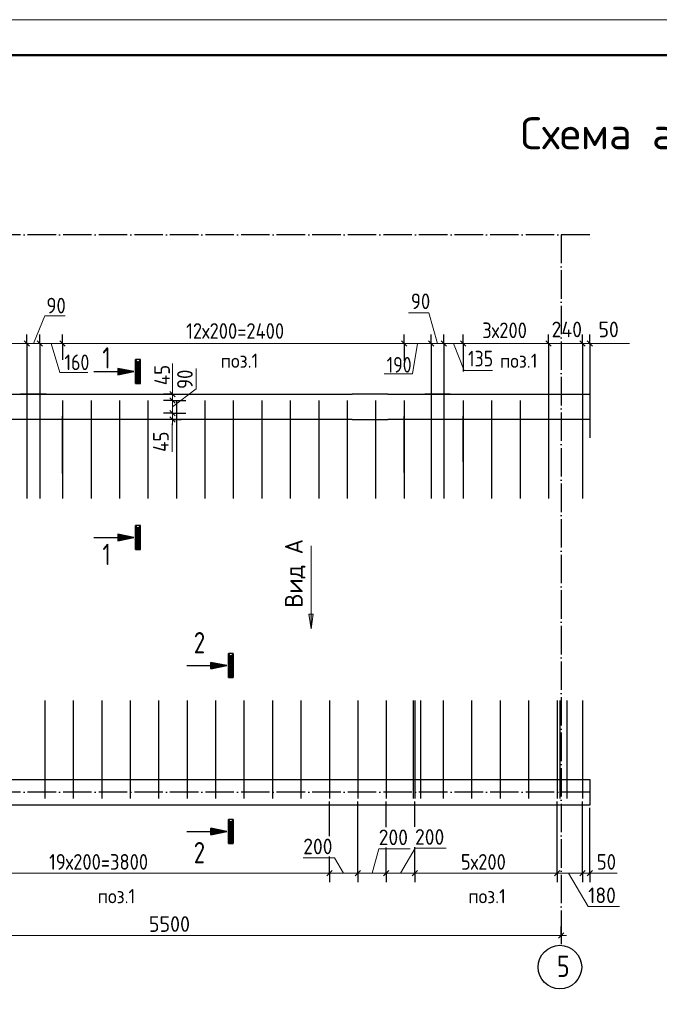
# Model space of a CAD drawing. Header units: millimetres. Extents: x -49773 to 2322955, y -3321 to 58485.
# Tile 547 of 580: x 2167648 to 2176638, y 34378 to 48225. Entities that reach past the tile are written whole.
import ezdxf

# ---------------------------------------------------------------- set-up
doc = ezdxf.new("R2010")
doc.units = ezdxf.units.MM
doc.linetypes.add('______11', pattern=[500, 400, -50, 0, -50])
doc.linetypes.add('______5', pattern=[1100, 800, -100, 100, -100])
for name, color, linetype, lineweight in [('Standard', 7, 'Continuous', 25), ('Арм.стержн. вертикальными 1', 22, 'Continuous', 35), ('Размерная линия_ общее', 7, 'Continuous', 13), ('Стена_ общее', 7, 'Continuous', 35)]:
    doc.layers.add(name, color=color, linetype=linetype, lineweight=lineweight)
doc.layers.add('Осевая линия_ общее', color=7, linetype='______5', lineweight=13, true_color=0xa0a0a0)
doc.styles.add('ISOCPEUR', font='txt')

msp = doc.modelspace()

# ---------------------------------------------------------------- hatches: boundary and pattern name
at = {"layer": 'Осевая линия_ общее', "linetype": 'Continuous', "lineweight": 13, "transparency": 33554687}
msp.add_hatch(color=7, dxfattribs=at).paths.add_polyline_path([(2171713.2, 39866.3), (2171743.2, 39656.3), (2171773.2, 39866.3)])

# ---------------------------------------------------------------- linework, layer by layer
at = {"layer": 'Standard', "color": 7, "linetype": 'Continuous', "lineweight": -3, "transparency": 33554687}
for p, q in [((2169276.1, 43106.2), (2169276.1, 43443.7)), ((2169278.3, 43108.5), (2169278.3, 43441.5)), ((2169280.6, 43110.7), (2169280.6, 43439.2)), ((2169282.8, 43113), (2169282.8, 43437)), ((2169285.1, 43115.2), (2169285.1, 43434.7)), ((2169287.3, 43117.5), (2169287.3, 43432.5)), ((2169289.6, 43119.7), (2169289.6, 43430.2)), ((2169291.8, 43122), (2169291.8, 43428)), ((2169294.1, 43124.2), (2169294.1, 43425.7)), ((2169296.3, 43126.5), (2169296.3, 43423.5)), ((2169298.6, 43128.7), (2169298.6, 43421.2)), ((2169298.6, 43398.7), (2169298.6, 43151.2)), ((2169300.8, 43131), (2169300.8, 43419)), ((2169300.8, 43401), (2169300.8, 43149)), ((2169303.1, 43133.2), (2169303.1, 43416.7)), ((2169303.1, 43403.2), (2169303.1, 43146.7)), ((2169305.3, 43135.5), (2169305.3, 43414.5)), ((2169305.3, 43405.5), (2169305.3, 43144.5)), ((2169307.6, 43137.7), (2169307.6, 43412.2)), ((2169307.6, 43407.7), (2169307.6, 43142.2)), ((2169309.8, 43140), (2169309.8, 43410)), ((2169309.8, 43410), (2169309.8, 43140)), ((2169312.1, 43412.2), (2169312.1, 43137.7)), ((2169312.1, 43142.2), (2169312.1, 43407.7)), ((2169314.3, 43414.5), (2169314.3, 43135.5)), ((2169314.3, 43144.5), (2169314.3, 43405.5)), ((2169316.6, 43416.7), (2169316.6, 43133.2)), ((2169316.6, 43146.7), (2169316.6, 43403.2)), ((2169318.8, 43419), (2169318.8, 43131)), ((2169318.8, 43149), (2169318.8, 43401)), ((2169321.1, 43421.2), (2169321.1, 43128.7)), ((2169321.1, 43151.2), (2169321.1, 43398.7)), ((2169323.3, 43423.5), (2169323.3, 43126.5)), ((2169325.6, 43425.7), (2169325.6, 43124.2)), ((2169327.8, 43428), (2169327.8, 43122)), ((2169330.1, 43430.2), (2169330.1, 43119.7)), ((2169332.3, 43432.5), (2169332.3, 43117.5)), ((2169334.6, 43434.7), (2169334.6, 43115.2)), ((2169336.8, 43437), (2169336.8, 43113)), ((2169339.1, 43439.2), (2169339.1, 43110.7)), ((2169341.3, 43441.5), (2169341.3, 43108.5)), ((2168691.1, 43275), (2169028.6, 43275)), ((2169030.8, 43232.7), (2169030.8, 43317.3)), ((2169030.8, 43317.3), (2169242.1, 43275)), ((2169242.1, 43275), (2169030.8, 43232.7)), ((2169033.1, 43235.4), (2169033.1, 43314.6)), ((2169033.1, 43314.6), (2169230.6, 43275)), ((2169230.6, 43275), (2169033.1, 43235.4)), ((2169035.3, 43238.3), (2169035.3, 43311.7)), ((2169035.3, 43311.7), (2169219.1, 43275)), ((2169219.1, 43275), (2169035.3, 43238.3)), ((2169037.6, 43241), (2169037.6, 43309)), ((2169037.6, 43309), (2169207.7, 43275)), ((2169207.7, 43275), (2169037.6, 43241)), ((2169039.8, 43243.7), (2169039.8, 43306.3)), ((2169039.8, 43306.3), (2169196.2, 43275)), ((2169196.2, 43275), (2169039.8, 43243.7)), ((2169042.1, 43246.4), (2169042.1, 43303.6)), ((2169042.1, 43303.6), (2169184.7, 43275)), ((2169184.7, 43275), (2169042.1, 43246.4)), ((2169044.3, 43249.1), (2169044.3, 43300.9)), ((2169044.3, 43300.9), (2169173.2, 43275)), ((2169173.2, 43275), (2169044.3, 43249.1)), ((2169046.6, 43252), (2169046.6, 43297.9)), ((2169046.6, 43297.9), (2169161.8, 43275)), ((2169161.8, 43275), (2169046.6, 43252)), ((2169048.8, 43254.7), (2169048.8, 43295.2)), ((2169048.8, 43295.2), (2169150.3, 43275)), ((2169150.3, 43275), (2169048.8, 43254.7)), ((2169051.1, 43257.4), (2169051.1, 43292.5)), ((2169051.1, 43292.5), (2169138.8, 43275)), ((2169138.8, 43275), (2169051.1, 43257.4)), ((2169053.3, 43260.1), (2169053.3, 43289.8)), ((2169053.3, 43289.8), (2169127.3, 43275)), ((2169127.3, 43275), (2169053.3, 43260.1)), ((2169055.6, 43262.8), (2169055.6, 43287.1)), ((2169055.6, 43287.1), (2169115.9, 43275)), ((2169115.9, 43275), (2169055.6, 43262.8)), ((2169057.8, 43265.8), (2169057.8, 43284.2)), ((2169057.8, 43284.2), (2169104.4, 43275)), ((2169104.4, 43275), (2169057.8, 43265.8)), ((2169060.1, 43268.5), (2169060.1, 43281.5)), ((2169060.1, 43281.5), (2169092.9, 43275)), ((2169092.9, 43275), (2169060.1, 43268.5)), ((2169062.3, 43271.2), (2169062.3, 43278.8)), ((2169062.3, 43278.8), (2169081.4, 43275)), ((2169081.4, 43275), (2169062.3, 43271.2)), ((2169064.6, 43273.9), (2169064.6, 43276.1)), ((2169064.6, 43276.1), (2169070, 43275)), ((2169070, 43275), (2169064.6, 43273.9)), ((2169341.3, 43108.5), (2169278.3, 43108.5)), ((2169339.1, 43110.7), (2169280.6, 43110.7)), ((2169336.8, 43113), (2169282.8, 43113)), ((2169334.6, 43115.2), (2169285.1, 43115.2)), ((2169332.3, 43117.5), (2169287.3, 43117.5)), ((2169330.1, 43119.7), (2169289.6, 43119.7)), ((2169327.8, 43122), (2169291.8, 43122)), ((2169325.6, 43124.2), (2169294.1, 43124.2)), ((2169323.3, 43126.5), (2169296.3, 43126.5)), ((2169321.1, 43128.7), (2169298.6, 43128.7)), ((2169318.8, 43131), (2169300.8, 43131)), ((2169316.6, 43133.2), (2169303.1, 43133.2)), ((2169314.3, 43135.5), (2169305.3, 43135.5)), ((2169312.1, 43137.7), (2169307.6, 43137.7)), ((2169309.8, 43140), (2169309.8, 43140)), ((2169276.1, 40773.3), (2169276.1, 41110.8)), ((2169278.3, 40775.6), (2169278.3, 41108.6)), ((2169280.6, 40777.8), (2169280.6, 41106.3)), ((2169282.8, 40780.1), (2169282.8, 41104.1)), ((2169285.1, 40782.3), (2169285.1, 41101.8)), ((2169287.3, 40784.6), (2169287.3, 41099.6)), ((2169289.6, 40786.8), (2169289.6, 41097.3)), ((2169291.8, 40789.1), (2169291.8, 41095.1)), ((2169294.1, 40791.3), (2169294.1, 41092.8)), ((2169296.3, 40793.6), (2169296.3, 41090.6)), ((2169298.6, 40795.8), (2169298.6, 41088.3)), ((2169298.6, 41065.8), (2169298.6, 40818.3)), ((2169300.8, 40798.1), (2169300.8, 41086.1)), ((2169300.8, 41068.1), (2169300.8, 40816.1)), ((2169303.1, 40800.3), (2169303.1, 41083.8)), ((2169303.1, 41083.8), (2169316.6, 41083.8)), ((2169303.1, 41070.3), (2169303.1, 40813.8)), ((2169305.3, 40802.6), (2169305.3, 41081.6)), ((2169305.3, 41081.6), (2169314.3, 41081.6)), ((2169305.3, 41072.6), (2169305.3, 40811.6)), ((2169307.6, 40804.8), (2169307.6, 41079.3)), ((2169307.6, 41079.3), (2169312.1, 41079.3)), ((2169307.6, 41074.8), (2169307.6, 40809.3)), ((2169309.8, 40807.1), (2169309.8, 41077.1)), ((2169309.8, 41077.1), (2169309.8, 40807.1)), ((2169312.1, 41079.3), (2169312.1, 40804.8)), ((2169312.1, 40809.3), (2169312.1, 41074.8)), ((2169314.3, 41081.6), (2169314.3, 40802.6)), ((2169314.3, 40811.6), (2169314.3, 41072.6)), ((2169316.6, 41083.8), (2169316.6, 40800.3)), ((2169316.6, 40813.8), (2169316.6, 41070.3)), ((2169318.8, 41086.1), (2169318.8, 40798.1)), ((2169318.8, 40816.1), (2169318.8, 41068.1)), ((2169321.1, 41088.3), (2169321.1, 40795.8)), ((2169321.1, 40818.3), (2169321.1, 41065.8)), ((2169323.3, 41090.6), (2169323.3, 40793.6)), ((2169325.6, 41092.8), (2169325.6, 40791.3)), ((2169327.8, 41095.1), (2169327.8, 40789.1)), ((2169330.1, 41097.3), (2169330.1, 40786.8)), ((2169332.3, 41099.6), (2169332.3, 40784.6)), ((2169334.6, 41101.8), (2169334.6, 40782.3)), ((2169336.8, 41104.1), (2169336.8, 40780.1)), ((2169339.1, 41106.3), (2169339.1, 40777.8)), ((2169341.3, 41108.6), (2169341.3, 40775.6)), ((2168691.1, 40942.1), (2169028.6, 40942.1)), ((2169030.8, 40899.8), (2169030.8, 40984.4)), ((2169030.8, 40984.4), (2169242.1, 40942.1)), ((2169242.1, 40942.1), (2169030.8, 40899.8)), ((2169033.1, 40902.5), (2169033.1, 40981.7)), ((2169033.1, 40981.7), (2169230.6, 40942.1)), ((2169230.6, 40942.1), (2169033.1, 40902.5)), ((2169035.3, 40905.4), (2169035.3, 40978.8)), ((2169035.3, 40978.8), (2169219.1, 40942.1)), ((2169219.1, 40942.1), (2169035.3, 40905.4)), ((2169037.6, 40908.1), (2169037.6, 40976.1)), ((2169037.6, 40976.1), (2169207.7, 40942.1)), ((2169207.7, 40942.1), (2169037.6, 40908.1)), ((2169039.8, 40910.8), (2169039.8, 40973.4)), ((2169039.8, 40973.4), (2169196.2, 40942.1)), ((2169196.2, 40942.1), (2169039.8, 40910.8)), ((2169042.1, 40913.5), (2169042.1, 40970.7)), ((2169042.1, 40970.7), (2169184.7, 40942.1)), ((2169184.7, 40942.1), (2169042.1, 40913.5)), ((2169044.3, 40916.2), (2169044.3, 40968)), ((2169044.3, 40968), (2169173.2, 40942.1)), ((2169173.2, 40942.1), (2169044.3, 40916.2)), ((2169046.6, 40919.1), (2169046.6, 40965)), ((2169046.6, 40965), (2169161.8, 40942.1)), ((2169161.8, 40942.1), (2169046.6, 40919.1)), ((2169048.8, 40921.8), (2169048.8, 40962.3)), ((2169048.8, 40962.3), (2169150.3, 40942.1)), ((2169150.3, 40942.1), (2169048.8, 40921.8)), ((2169051.1, 40924.5), (2169051.1, 40959.6)), ((2169051.1, 40959.6), (2169138.8, 40942.1)), ((2169138.8, 40942.1), (2169051.1, 40924.5)), ((2169053.3, 40927.2), (2169053.3, 40956.9)), ((2169053.3, 40956.9), (2169127.3, 40942.1)), ((2169127.3, 40942.1), (2169053.3, 40927.2)), ((2169055.6, 40929.9), (2169055.6, 40954.2)), ((2169055.6, 40954.2), (2169115.9, 40942.1)), ((2169115.9, 40942.1), (2169055.6, 40929.9)), ((2169057.8, 40932.9), (2169057.8, 40951.3)), ((2169057.8, 40951.3), (2169104.4, 40942.1)), ((2169104.4, 40942.1), (2169057.8, 40932.9)), ((2169060.1, 40935.6), (2169060.1, 40948.6)), ((2169060.1, 40948.6), (2169092.9, 40942.1)), ((2169092.9, 40942.1), (2169060.1, 40935.6)), ((2169062.3, 40938.3), (2169062.3, 40945.9)), ((2169062.3, 40945.9), (2169081.4, 40942.1)), ((2169081.4, 40942.1), (2169062.3, 40938.3)), ((2169064.6, 40941), (2169064.6, 40943.2)), ((2169064.6, 40943.2), (2169070, 40942.1)), ((2169070, 40942.1), (2169064.6, 40941)), ((2169341.3, 40775.6), (2169278.3, 40775.6)), ((2169339.1, 40777.8), (2169280.6, 40777.8)), ((2169336.8, 40780.1), (2169282.8, 40780.1)), ((2169334.6, 40782.3), (2169285.1, 40782.3)), ((2169332.3, 40784.6), (2169287.3, 40784.6)), ((2169330.1, 40786.8), (2169289.6, 40786.8)), ((2169327.8, 40789.1), (2169291.8, 40789.1)), ((2169325.6, 40791.3), (2169294.1, 40791.3)), ((2169323.3, 40793.6), (2169296.3, 40793.6)), ((2169321.1, 40795.8), (2169298.6, 40795.8)), ((2169318.8, 40798.1), (2169300.8, 40798.1)), ((2169316.6, 40800.3), (2169303.1, 40800.3)), ((2169314.3, 40802.6), (2169305.3, 40802.6)), ((2169312.1, 40804.8), (2169307.6, 40804.8)), ((2169309.8, 40807.1), (2169309.8, 40807.1)), ((2170581.8, 38972.3), (2170581.8, 39309.8)), ((2170584, 38974.6), (2170584, 39307.6)), ((2170586.3, 38976.8), (2170586.3, 39305.3)), ((2170588.5, 38979.1), (2170588.5, 39303.1)), ((2170590.8, 38981.3), (2170590.8, 39300.8)), ((2170593, 38983.6), (2170593, 39298.6)), ((2170595.3, 38985.8), (2170595.3, 39296.3)), ((2170597.5, 38988.1), (2170597.5, 39294.1)), ((2170599.8, 38990.3), (2170599.8, 39291.8)), ((2170602, 38992.6), (2170602, 39289.6)), ((2170604.3, 38994.8), (2170604.3, 39287.3)), ((2170604.3, 39264.8), (2170604.3, 39017.3)), ((2170606.5, 38997.1), (2170606.5, 39285.1)), ((2170606.5, 39267.1), (2170606.5, 39015.1)), ((2170608.8, 38999.3), (2170608.8, 39282.8)), ((2170608.8, 39269.3), (2170608.8, 39012.8)), ((2170611, 39001.6), (2170611, 39280.6)), ((2170611, 39271.6), (2170611, 39010.6)), ((2170613.3, 39003.8), (2170613.3, 39278.3)), ((2170613.3, 39273.8), (2170613.3, 39008.3)), ((2170615.5, 39006.1), (2170615.5, 39276.1)), ((2170615.5, 39276.1), (2170615.5, 39006.1)), ((2170617.8, 39278.3), (2170617.8, 39003.8)), ((2170617.8, 39008.3), (2170617.8, 39273.8)), ((2170620, 39280.6), (2170620, 39001.6)), ((2170620, 39010.6), (2170620, 39271.6)), ((2170622.3, 39282.8), (2170622.3, 38999.3)), ((2170622.3, 39012.8), (2170622.3, 39269.3)), ((2170624.5, 39285.1), (2170624.5, 38997.1)), ((2170624.5, 39015.1), (2170624.5, 39267.1)), ((2170626.8, 39287.3), (2170626.8, 38994.8)), ((2170626.8, 39017.3), (2170626.8, 39264.8)), ((2170629, 39289.6), (2170629, 38992.6)), ((2170631.3, 39291.8), (2170631.3, 38990.3)), ((2170633.5, 39294.1), (2170633.5, 38988.1)), ((2170635.8, 39296.3), (2170635.8, 38985.8)), ((2170638, 39298.6), (2170638, 38983.6)), ((2170640.3, 39300.8), (2170640.3, 38981.3)), ((2170642.5, 39303.1), (2170642.5, 38979.1)), ((2170644.8, 39305.3), (2170644.8, 38976.8)), ((2170647, 39307.6), (2170647, 38974.6)), ((2169996.8, 39141.1), (2170334.3, 39141.1)), ((2170336.5, 39098.8), (2170336.5, 39183.4)), ((2170336.5, 39183.4), (2170547.8, 39141.1)), ((2170547.8, 39141.1), (2170336.5, 39098.8)), ((2170338.8, 39101.5), (2170338.8, 39180.7)), ((2170338.8, 39180.7), (2170536.3, 39141.1)), ((2170536.3, 39141.1), (2170338.8, 39101.5)), ((2170341, 39104.4), (2170341, 39177.8)), ((2170341, 39177.8), (2170524.9, 39141.1)), ((2170524.9, 39141.1), (2170341, 39104.4)), ((2170343.3, 39107.1), (2170343.3, 39175.1)), ((2170343.3, 39175.1), (2170513.4, 39141.1)), ((2170513.4, 39141.1), (2170343.3, 39107.1)), ((2170345.5, 39109.8), (2170345.5, 39172.4)), ((2170345.5, 39172.4), (2170501.9, 39141.1)), ((2170501.9, 39141.1), (2170345.5, 39109.8)), ((2170347.8, 39112.5), (2170347.8, 39169.7)), ((2170347.8, 39169.7), (2170490.4, 39141.1)), ((2170490.4, 39141.1), (2170347.8, 39112.5)), ((2170350, 39115.2), (2170350, 39167)), ((2170350, 39167), (2170479, 39141.1)), ((2170479, 39141.1), (2170350, 39115.2)), ((2170352.3, 39118.1), (2170352.3, 39164)), ((2170352.3, 39164), (2170467.5, 39141.1)), ((2170467.5, 39141.1), (2170352.3, 39118.1)), ((2170354.5, 39120.8), (2170354.5, 39161.3)), ((2170354.5, 39161.3), (2170456, 39141.1)), ((2170456, 39141.1), (2170354.5, 39120.8)), ((2170356.8, 39123.5), (2170356.8, 39158.6)), ((2170356.8, 39158.6), (2170444.5, 39141.1)), ((2170444.5, 39141.1), (2170356.8, 39123.5)), ((2170359, 39126.2), (2170359, 39155.9)), ((2170359, 39155.9), (2170433.1, 39141.1)), ((2170433.1, 39141.1), (2170359, 39126.2)), ((2170361.3, 39128.9), (2170361.3, 39153.2)), ((2170361.3, 39153.2), (2170421.6, 39141.1)), ((2170421.6, 39141.1), (2170361.3, 39128.9)), ((2170363.5, 39131.9), (2170363.5, 39150.3)), ((2170363.5, 39150.3), (2170410.1, 39141.1)), ((2170410.1, 39141.1), (2170363.5, 39131.9)), ((2170365.8, 39134.6), (2170365.8, 39147.6)), ((2170365.8, 39147.6), (2170398.6, 39141.1)), ((2170398.6, 39141.1), (2170365.8, 39134.6)), ((2170368, 39137.3), (2170368, 39144.9)), ((2170368, 39144.9), (2170387.2, 39141.1)), ((2170387.2, 39141.1), (2170368, 39137.3)), ((2170370.3, 39140), (2170370.3, 39142.2)), ((2170370.3, 39142.2), (2170375.7, 39141.1)), ((2170375.7, 39141.1), (2170370.3, 39140)), ((2170647, 38974.6), (2170584, 38974.6)), ((2170644.8, 38976.8), (2170586.3, 38976.8)), ((2170642.5, 38979.1), (2170588.5, 38979.1)), ((2170640.3, 38981.3), (2170590.8, 38981.3)), ((2170638, 38983.6), (2170593, 38983.6)), ((2170635.8, 38985.8), (2170595.3, 38985.8)), ((2170633.5, 38988.1), (2170597.5, 38988.1)), ((2170631.3, 38990.3), (2170599.8, 38990.3)), ((2170629, 38992.6), (2170602, 38992.6)), ((2170626.8, 38994.8), (2170604.3, 38994.8)), ((2170624.5, 38997.1), (2170606.5, 38997.1)), ((2170622.3, 38999.3), (2170608.8, 38999.3)), ((2170620, 39001.6), (2170611, 39001.6)), ((2170617.8, 39003.8), (2170613.3, 39003.8)), ((2170615.5, 39006.1), (2170615.5, 39006.1)), ((2170581.8, 36639.4), (2170581.8, 36976.9)), ((2170584, 36641.7), (2170584, 36974.7)), ((2170586.3, 36643.9), (2170586.3, 36972.4)), ((2170644.8, 36972.4), (2170644.8, 36643.9)), ((2170647, 36974.7), (2170647, 36641.7)), ((2170336.5, 36765.9), (2170336.5, 36850.5)), ((2170336.5, 36850.5), (2170547.8, 36808.2)), ((2170338.8, 36768.6), (2170338.8, 36847.8)), ((2170338.8, 36847.8), (2170536.3, 36808.2)), ((2170341, 36771.5), (2170341, 36844.9)), ((2170341, 36844.9), (2170524.9, 36808.2)), ((2170343.3, 36774.2), (2170343.3, 36842.2)), ((2170343.3, 36842.2), (2170513.4, 36808.2)), ((2170345.5, 36776.9), (2170345.5, 36839.5)), ((2170345.5, 36839.5), (2170501.9, 36808.2)), ((2170347.8, 36779.6), (2170347.8, 36836.8)), ((2170347.8, 36836.8), (2170490.4, 36808.2)), ((2170350, 36782.3), (2170350, 36834.1)), ((2170350, 36834.1), (2170479, 36808.2)), ((2170588.5, 36646.2), (2170588.5, 36970.2)), ((2170590.8, 36648.4), (2170590.8, 36967.9)), ((2170593, 36650.7), (2170593, 36965.7)), ((2170595.3, 36652.9), (2170595.3, 36963.4)), ((2170597.5, 36655.2), (2170597.5, 36961.2)), ((2170599.8, 36657.4), (2170599.8, 36958.9)), ((2170602, 36659.7), (2170602, 36956.7)), ((2170604.3, 36661.9), (2170604.3, 36954.4)), ((2170604.3, 36931.9), (2170604.3, 36684.4)), ((2170606.5, 36664.2), (2170606.5, 36952.2)), ((2170606.5, 36934.2), (2170606.5, 36682.2)), ((2170608.8, 36666.4), (2170608.8, 36949.9)), ((2170608.8, 36949.9), (2170622.3, 36949.9)), ((2170608.8, 36936.4), (2170608.8, 36679.9)), ((2170611, 36668.7), (2170611, 36947.7)), ((2170611, 36947.7), (2170620, 36947.7)), ((2170611, 36938.7), (2170611, 36677.7)), ((2170613.3, 36670.9), (2170613.3, 36945.4)), ((2170613.3, 36945.4), (2170617.8, 36945.4)), ((2170613.3, 36940.9), (2170613.3, 36675.4)), ((2170615.5, 36673.2), (2170615.5, 36943.2)), ((2170615.5, 36943.2), (2170615.5, 36673.2)), ((2170617.8, 36945.4), (2170617.8, 36670.9)), ((2170617.8, 36675.4), (2170617.8, 36940.9)), ((2170620, 36947.7), (2170620, 36668.7)), ((2170620, 36677.7), (2170620, 36938.7)), ((2170622.3, 36949.9), (2170622.3, 36666.4)), ((2170622.3, 36679.9), (2170622.3, 36936.4)), ((2170624.5, 36952.2), (2170624.5, 36664.2)), ((2170624.5, 36682.2), (2170624.5, 36934.2)), ((2170626.8, 36954.4), (2170626.8, 36661.9)), ((2170626.8, 36684.4), (2170626.8, 36931.9)), ((2170629, 36956.7), (2170629, 36659.7)), ((2170631.3, 36958.9), (2170631.3, 36657.4)), ((2170633.5, 36961.2), (2170633.5, 36655.2)), ((2170635.8, 36963.4), (2170635.8, 36652.9)), ((2170638, 36965.7), (2170638, 36650.7)), ((2170640.3, 36967.9), (2170640.3, 36648.4)), ((2170642.5, 36970.2), (2170642.5, 36646.2)), ((2169996.8, 36808.2), (2170334.3, 36808.2)), ((2170547.8, 36808.2), (2170336.5, 36765.9)), ((2170536.3, 36808.2), (2170338.8, 36768.6)), ((2170524.9, 36808.2), (2170341, 36771.5)), ((2170513.4, 36808.2), (2170343.3, 36774.2)), ((2170501.9, 36808.2), (2170345.5, 36776.9)), ((2170490.4, 36808.2), (2170347.8, 36779.6)), ((2170479, 36808.2), (2170350, 36782.3)), ((2170352.3, 36785.2), (2170352.3, 36831.1)), ((2170352.3, 36831.1), (2170467.5, 36808.2)), ((2170467.5, 36808.2), (2170352.3, 36785.2)), ((2170354.5, 36787.9), (2170354.5, 36828.4)), ((2170354.5, 36828.4), (2170456, 36808.2)), ((2170456, 36808.2), (2170354.5, 36787.9)), ((2170356.8, 36790.6), (2170356.8, 36825.7)), ((2170356.8, 36825.7), (2170444.5, 36808.2)), ((2170444.5, 36808.2), (2170356.8, 36790.6)), ((2170359, 36793.3), (2170359, 36823)), ((2170359, 36823), (2170433.1, 36808.2)), ((2170433.1, 36808.2), (2170359, 36793.3)), ((2170361.3, 36796), (2170361.3, 36820.3)), ((2170361.3, 36820.3), (2170421.6, 36808.2)), ((2170421.6, 36808.2), (2170361.3, 36796)), ((2170363.5, 36799), (2170363.5, 36817.4)), ((2170363.5, 36817.4), (2170410.1, 36808.2)), ((2170410.1, 36808.2), (2170363.5, 36799)), ((2170365.8, 36801.7), (2170365.8, 36814.7)), ((2170365.8, 36814.7), (2170398.6, 36808.2)), ((2170398.6, 36808.2), (2170365.8, 36801.7)), ((2170368, 36804.4), (2170368, 36812)), ((2170368, 36812), (2170387.2, 36808.2)), ((2170387.2, 36808.2), (2170368, 36804.4)), ((2170370.3, 36807.1), (2170370.3, 36809.3)), ((2170370.3, 36809.3), (2170375.7, 36808.2)), ((2170375.7, 36808.2), (2170370.3, 36807.1)), ((2170647, 36641.7), (2170584, 36641.7)), ((2170644.8, 36643.9), (2170586.3, 36643.9)), ((2170642.5, 36646.2), (2170588.5, 36646.2)), ((2170640.3, 36648.4), (2170590.8, 36648.4)), ((2170638, 36650.7), (2170593, 36650.7)), ((2170635.8, 36652.9), (2170595.3, 36652.9)), ((2170633.5, 36655.2), (2170597.5, 36655.2)), ((2170631.3, 36657.4), (2170599.8, 36657.4)), ((2170629, 36659.7), (2170602, 36659.7)), ((2170626.8, 36661.9), (2170604.3, 36661.9)), ((2170624.5, 36664.2), (2170606.5, 36664.2)), ((2170622.3, 36666.4), (2170608.8, 36666.4)), ((2170620, 36668.7), (2170611, 36668.7)), ((2170617.8, 36670.9), (2170613.3, 36670.9)), ((2170615.5, 36673.2), (2170615.5, 36673.2))]:
    msp.add_line(p, q, dxfattribs=at)
at = {"layer": 'Standard', "color": 7, "linetype": 'Continuous', "lineweight": 13, "transparency": 33554687}
msp.add_lwpolyline([(2158554.9, 6224.7), (2217954.9, 6224.7), (2217954.9, 48224.7), (2158554.9, 48224.7), (2158554.9, 6224.7)], close=True, dxfattribs=at)
at = {"layer": 'Standard', "color": 7, "linetype": 'Continuous', "lineweight": 50, "transparency": 33554687}
msp.add_lwpolyline([(2160554.9, 47724.7), (2217454.9, 47724.7), (2217454.9, 6724.7), (2160554.9, 6724.7), (2160554.9, 47724.7)], close=True, dxfattribs=at)
at = {"layer": 'Standard', "color": 7, "linetype": 'Continuous', "lineweight": -3, "transparency": 33554687}
for points in [[(2169276.1, 43106.2), (2169343.6, 43106.2), (2169343.6, 43443.7), (2169276.1, 43443.7)], [(2169028.6, 43275), (2169028.6, 43230), (2169253.6, 43275), (2169028.6, 43320), (2169028.6, 43275)], [(2169276.1, 40773.3), (2169343.6, 40773.3), (2169343.6, 41110.8), (2169276.1, 41110.8)], [(2169028.6, 40942.1), (2169028.6, 40897.1), (2169253.6, 40942.1), (2169028.6, 40987.1), (2169028.6, 40942.1)], [(2170581.8, 38972.3), (2170649.3, 38972.3), (2170649.3, 39309.8), (2170581.8, 39309.8)], [(2170334.3, 39141.1), (2170334.3, 39096.1), (2170559.3, 39141.1), (2170334.3, 39186.1), (2170334.3, 39141.1)], [(2170581.8, 36639.4), (2170649.3, 36639.4), (2170649.3, 36976.9), (2170581.8, 36976.9)], [(2170334.3, 36808.2), (2170334.3, 36763.2), (2170559.3, 36808.2), (2170334.3, 36853.2), (2170334.3, 36808.2)]]:
    msp.add_lwpolyline(points, dxfattribs=at)
at = {"layer": 'Арм.стержн. вертикальными 1', "color": 4, "linetype": 'Continuous', "lineweight": 25, "transparency": 33554687}
for p, q in [((2167750.4, 42869.6), (2167750.4, 41490.5)), ((2167929.4, 42869.6), (2167929.4, 41490.5)), ((2168250.4, 42869.6), (2168250.4, 41490.5)), ((2168650.4, 42869.6), (2168650.4, 41490.5)), ((2169050.4, 42869.6), (2169050.4, 41490.5)), ((2169450.4, 42869.6), (2169450.4, 41490.5)), ((2169850.4, 42869.6), (2169850.4, 41490.5)), ((2170250.4, 42869.6), (2170250.4, 41490.5)), ((2170650.4, 42869.6), (2170650.4, 41490.5)), ((2171050.4, 42869.6), (2171050.4, 41490.5)), ((2171450.4, 42869.6), (2171450.4, 41490.5)), ((2171850.4, 42869.6), (2171850.4, 41490.5)), ((2172250.4, 42869.6), (2172250.4, 41490.5)), ((2172650.4, 42869.6), (2172650.4, 41490.5)), ((2173050.4, 42869.6), (2173050.4, 41490.5)), ((2173430.4, 42869.6), (2173430.4, 41490.5)), ((2173609.4, 42869.6), (2173609.4, 41490.5)), ((2173880.4, 42870.5), (2173880.4, 41491.4)), ((2174280.4, 42870.5), (2174280.4, 41491.4)), ((2174680.4, 42870.5), (2174680.4, 41491.4)), ((2175080.4, 42870.5), (2175080.4, 41491.4)), ((2175560.4, 42870.5), (2175560.4, 41491.4)), ((2168000.4, 38649.6), (2168000.4, 37270.5)), ((2168400.4, 38649.6), (2168400.4, 37270.5)), ((2168800.4, 38649.6), (2168800.4, 37270.5)), ((2169200.4, 38649.6), (2169200.4, 37270.5)), ((2169600.4, 38649.6), (2169600.4, 37270.5)), ((2170000.4, 38649.6), (2170000.4, 37270.5)), ((2170400.4, 38649.6), (2170400.4, 37270.5)), ((2170800.4, 38649.6), (2170800.4, 37270.5)), ((2171200.4, 38649.6), (2171200.4, 37270.5)), ((2171600.4, 38649.6), (2171600.4, 37270.5)), ((2172000.4, 38649.6), (2172000.4, 37270.5)), ((2172400.4, 38649.6), (2172400.4, 37270.5)), ((2172800.4, 38649.6), (2172800.4, 37270.5)), ((2173200.4, 38649.6), (2173200.4, 37270.5)), ((2173600.4, 38649.6), (2173600.4, 37270.5)), ((2174000.4, 38649.6), (2174000.4, 37270.5)), ((2174400.4, 38649.6), (2174400.4, 37270.5)), ((2174800.4, 38649.6), (2174800.4, 37270.5)), ((2175200.4, 38649.6), (2175200.4, 37270.5)), ((2175560.4, 38649.6), (2175560.4, 37270.5))]:
    msp.add_line(p, q, dxfattribs=at)
at = {"layer": 'Арм.стержн. вертикальными 1', "color": 6, "linetype": 'Continuous', "lineweight": 25, "transparency": 33554687}
for p, q in [((2173180.4, 38649.6), (2173180.4, 37270.5)), ((2173280.4, 38649.6), (2173280.4, 37270.5)), ((2175240.4, 38649.6), (2175240.4, 37270.5)), ((2175340.4, 38649.6), (2175340.4, 37270.5))]:
    msp.add_line(p, q, dxfattribs=at)
at = {"layer": 'Осевая линия_ общее', "color": 253, "linetype": '______11', "lineweight": -3, "true_color": 0xa0a0a0, "transparency": 33554687}
for p, q in [((2175660.4, 45200.5), (2161966.6, 45200.5)), ((2175260.4, 45200.5), (2175260.4, 35207.1)), ((2175660.4, 37360.5), (2161966.6, 37360.5))]:
    msp.add_line(p, q, dxfattribs=at)
at = {"layer": 'Осевая линия_ общее', "color": 7, "linetype": 'Continuous', "lineweight": 13, "transparency": 33554687}
for p, q in [((2171743.2, 40826.3), (2171743.2, 39656.3)), ((2171743.2, 39866.3), (2171743.2, 39881.3)), ((2171773.2, 39866.3), (2171713.2, 39866.3)), ((2171713.2, 39866.3), (2171743.2, 39656.3)), ((2171743.2, 39656.3), (2171773.2, 39866.3))]:
    msp.add_line(p, q, dxfattribs=at)
at = {"layer": 'Осевая линия_ общее', "color": 7, "linetype": 'Continuous', "lineweight": 25, "transparency": 33554687}
msp.add_circle((2175240.9, 34901.3), 305.8, dxfattribs=at)
at = {"layer": 'Размерная линия_ общее', "color": 7, "linetype": 'Continuous', "lineweight": 13, "transparency": 33554687}
for p, q in [((2167839.8, 43671), (2167999.4, 44058.8)), ((2167999.4, 44058.8), (2168285.4, 44058.8)), ((2173398.4, 44102.5), (2173112.4, 44102.5)), ((2173519.8, 43671), (2173398.4, 44102.5)), ((2167520.4, 43671), (2167750.3, 43671)), ((2167750.3, 43671), (2167929.4, 43671)), ((2167929.4, 43671), (2168250.4, 43671)), ((2168089.9, 43671), (2168210.2, 43260.7)), ((2168250.4, 43671), (2173050.4, 43671)), ((2173050.4, 43671), (2173430.3, 43671)), ((2173240.3, 43671), (2173167.7, 43243.8)), ((2173430.3, 43671), (2173609.4, 43671)), ((2173609.4, 43671), (2173880.4, 43671)), ((2173744.9, 43671), (2173895, 43293.2)), ((2173880.4, 43671), (2175080.4, 43671)), ((2175080.4, 43671), (2175560.4, 43671)), ((2175320.4, 43671), (2175756.3, 43672.6)), ((2175756.3, 43672.6), (2176218.3, 43672.6)), ((2169794.8, 43080.2), (2169794.8, 43388.2)), ((2168210.2, 43260.7), (2168606.2, 43260.7)), ((2170130.2, 43031.5), (2170130.2, 43317.5)), ((2173167.7, 43243.8), (2172771.7, 43243.8)), ((2173895, 43293.2), (2174291, 43293.2)), ((2169794.3, 42915.5), (2169794.8, 43080.2)), ((2169794.3, 42960.5), (2169794.3, 43035.5)), ((2169794.3, 42781), (2170130.2, 43031.5)), ((2169794.3, 42870.5), (2169794.3, 42960.5)), ((2169794.3, 42691.4), (2169794.3, 42870.5)), ((2169794.3, 42600.5), (2169794.3, 42691.4)), ((2169794.3, 42646), (2169792.3, 42454.2)), ((2169794.3, 42600.5), (2169794.3, 42525.5)), ((2169792.3, 42454.2), (2169792.3, 42146.2)), ((2172600.4, 36220.5), (2172694.1, 36565.7)), ((2172694.1, 36565.7), (2173134.1, 36565.7)), ((2173000.4, 36220.5), (2173204.4, 36571.2)), ((2173204.4, 36571.2), (2173644.4, 36571.2)), ((2172073.2, 36437.7), (2171633.2, 36437.7)), ((2172200.4, 36220.5), (2172073.2, 36437.7)), ((2165600.4, 36220.5), (2172000.4, 36220.5)), ((2172000.4, 36220.5), (2172400.4, 36220.5)), ((2172400.4, 36220.5), (2172800.4, 36220.5)), ((2172800.4, 36220.5), (2173200.4, 36220.5)), ((2173200.4, 36220.5), (2174800.4, 36220.5)), ((2174800.4, 36220.5), (2175160.4, 36220.5)), ((2175160.4, 36220.5), (2175560.4, 36220.5)), ((2175360.4, 36220.5), (2175638.7, 35750.8)), ((2175560.4, 36220.5), (2175660.4, 36220.5)), ((2175610.4, 36220.5), (2175759.3, 36220.7)), ((2175660.4, 36220.5), (2175735.4, 36220.5)), ((2175759.3, 36220.7), (2176045.3, 36220.7)), ((2175638.7, 35750.8), (2176078.7, 35750.8)), ((2175260.4, 35346.5), (2175335.4, 35346.5))]:
    msp.add_line(p, q, dxfattribs=at)
at = {"layer": 'Размерная линия_ общее', "color": 253, "linetype": 'Continuous', "lineweight": -3, "true_color": 0xa0a0a0, "transparency": 33554687}
for p, q in [((2167750.3, 43671), (2167750.3, 43796)), ((2167929.4, 43671), (2167929.4, 43796)), ((2168250.4, 43671), (2168250.4, 43796)), ((2173050.4, 43671), (2173050.4, 43796)), ((2173430.3, 43671), (2173430.3, 43796)), ((2173609.4, 43671), (2173609.4, 43796)), ((2173880.4, 43671), (2173880.4, 43796)), ((2175080.4, 43671), (2175080.4, 43796)), ((2175560.4, 43671), (2175560.4, 43796)), ((2175660.4, 43671), (2175660.4, 43796)), ((2167750.3, 43671), (2167750.3, 43546)), ((2167929.4, 43671), (2167929.4, 43546)), ((2168250.4, 43671), (2168250.4, 43546)), ((2173050.4, 43671), (2173050.4, 43546)), ((2173430.3, 43671), (2173430.3, 43546)), ((2173609.4, 43671), (2173609.4, 43546)), ((2173880.4, 43671), (2173880.4, 43546)), ((2175080.4, 43671), (2175080.4, 43546)), ((2175560.4, 43671), (2175560.4, 43546)), ((2175660.4, 43671), (2175660.4, 43546)), ((2169794.3, 42960.5), (2169669.4, 42960.5)), ((2169794.3, 42960.5), (2169919.3, 42960.5)), ((2169794.3, 42870.5), (2169669.4, 42870.5)), ((2169794.3, 42870.5), (2169919.3, 42870.5)), ((2168250.4, 41842.3), (2168250.4, 42650.5)), ((2169794.3, 42691.4), (2169669.4, 42691.4)), ((2169794.3, 42691.4), (2169919.3, 42691.4)), ((2173050.4, 41854.3), (2173050.4, 42650.5)), ((2173880.4, 42004.9), (2173880.4, 42650.5)), ((2169794.3, 42600.5), (2169669.4, 42600.5)), ((2169794.3, 42600.5), (2169919.3, 42600.5)), ((2172000.4, 36740.7), (2172000.4, 37230.5)), ((2172800.4, 36868.7), (2172800.4, 37230.5)), ((2173200.4, 36874.1), (2173200.4, 37230.5)), ((2172000.4, 36220.5), (2172000.4, 36345.5)), ((2172400.4, 36220.5), (2172400.4, 36345.5)), ((2172800.4, 36220.5), (2172800.4, 36345.5)), ((2173200.4, 36220.5), (2173200.4, 36345.5)), ((2175200.4, 36220.5), (2175200.4, 36345.5)), ((2175560.4, 36220.5), (2175560.4, 36345.5)), ((2175660.4, 36220.5), (2175660.4, 36345.5)), ((2172000.4, 36220.5), (2172000.4, 36095.5)), ((2172400.4, 36220.5), (2172400.4, 36095.5)), ((2172800.4, 36220.5), (2172800.4, 36095.5)), ((2173200.4, 36220.5), (2173200.4, 36095.5)), ((2175200.4, 36220.5), (2175200.4, 36095.5)), ((2175560.4, 36220.5), (2175560.4, 36095.5)), ((2175660.4, 36220.5), (2175660.4, 36095.5)), ((2175260.4, 35346.5), (2175260.4, 35471.5)), ((2175260.4, 35346.5), (2175260.4, 35403.7)), ((2175260.4, 35346.5), (2175260.4, 35221.5))]:
    msp.add_line(p, q, dxfattribs=at)
at = {"layer": 'Размерная линия_ общее', "color": 7, "linetype": 'Continuous', "lineweight": 25, "transparency": 33554687}
for p, q in [((2167712.8, 43708.5), (2167787.8, 43633.5)), ((2167891.9, 43708.5), (2167966.9, 43633.5)), ((2168212.9, 43708.5), (2168287.9, 43633.5)), ((2173012.9, 43708.5), (2173087.9, 43633.5)), ((2173392.8, 43708.5), (2173467.8, 43633.5)), ((2173571.9, 43708.5), (2173646.9, 43633.5)), ((2173842.9, 43708.5), (2173917.9, 43633.5)), ((2175042.9, 43708.5), (2175117.9, 43633.5)), ((2175522.9, 43708.5), (2175597.9, 43633.5)), ((2175622.9, 43708.5), (2175697.9, 43633.5)), ((2169831.8, 42923), (2169756.8, 42998)), ((2169831.8, 42833), (2169756.8, 42908)), ((2169831.8, 42653.9), (2169756.8, 42728.9)), ((2169831.8, 42563), (2169756.8, 42638)), ((2171962.9, 36183), (2172037.9, 36258)), ((2172362.9, 36183), (2172437.9, 36258)), ((2172762.9, 36183), (2172837.9, 36258)), ((2173162.9, 36183), (2173237.9, 36258)), ((2175162.9, 36183), (2175237.9, 36258)), ((2175522.9, 36183), (2175597.9, 36258)), ((2175622.9, 36183), (2175697.9, 36258)), ((2175222.9, 35309), (2175297.9, 35384))]:
    msp.add_line(p, q, dxfattribs=at)
at = {"layer": 'Размерная линия_ общее', "color": 253, "linetype": 'Continuous', "lineweight": -3, "true_color": 0xa0a0a0, "transparency": 33554687}
for points in [[(2167750.3, 43671), (2167750.3, 43654.7), (2167750.3, 43654.7), (2167750.3, 43654.2), (2167750.3, 43654.2), (2167750.3, 43654.1), (2167750.3, 43654.1), (2167750.3, 43555.9), (2167750.3, 43555.9), (2167750.3, 43509.3), (2167750.3, 43509.3), (2167750.3, 43460.6), (2167750.3, 43460.6), (2167750.3, 42344.6)], [(2167929.4, 43671), (2167929.4, 43654.7), (2167929.4, 43654.7), (2167929.4, 43654.2), (2167929.4, 43654.2), (2167929.4, 43654.1), (2167929.4, 43654.1), (2167929.4, 43551.2), (2167929.4, 43551.2), (2167929.4, 43502.4), (2167929.4, 43502.4), (2167929.4, 43451.5), (2167929.4, 43451.5), (2167929.4, 42344.6)], [(2168250.4, 43671), (2168250.4, 43654.7), (2168250.4, 43654.7), (2168250.4, 43654.1), (2168250.4, 43654.1), (2168250.4, 43654.1), (2168250.4, 43654.1), (2168250.4, 43542.9), (2168250.4, 43542.9), (2168250.4, 43490.2), (2168250.4, 43490.2), (2168250.4, 43438.9)], [(2173050.4, 43671), (2173050.4, 43655.3), (2173050.4, 43655.3), (2173050.4, 43654.1), (2173050.4, 43654.1), (2173050.4, 43426.8)], [(2173430.3, 43671), (2173430.3, 43655.3), (2173430.3, 43655.3), (2173430.3, 43654.1), (2173430.3, 43654.1), (2173430.3, 43292.7), (2173430.3, 43292.7), (2173430.3, 42344.6)], [(2173609.4, 43671), (2173609.4, 43655.4), (2173609.4, 43655.4), (2173609.4, 43654.1), (2173609.4, 43654.1), (2173609.4, 43285.8), (2173609.4, 43285.8), (2173609.4, 42344.6)], [(2173880.4, 43671), (2173880.4, 43655.4), (2173880.4, 43655.4), (2173880.4, 43654.1), (2173880.4, 43654.1), (2173880.4, 43276.2)], [(2175080.4, 43671), (2175080.4, 43655.5), (2175080.4, 43655.5), (2175080.4, 42344.6)], [(2175560.4, 43671), (2175560.4, 43655.6), (2175560.4, 43655.6), (2175560.4, 42344.6)], [(2175660.4, 43671), (2175660.4, 43655.6), (2175660.4, 43655.6), (2175660.4, 42344.6)], [(2169794.3, 42960.5), (2169810.6, 42960.5), (2169810.6, 42960.5), (2169860.8, 42960.5)], [(2169794.3, 42870.5), (2169810.3, 42870.5), (2169810.3, 42870.5), (2169959.3, 42870.5), (2169959.3, 42870.5), (2169981.7, 42870.5)], [(2169794.3, 42691.4), (2169809.9, 42691.4), (2169809.9, 42691.4), (2169889.2, 42691.4), (2169889.2, 42691.4), (2169981.7, 42691.4)], [(2169794.3, 42600.5), (2169809.6, 42600.5), (2169809.6, 42600.5), (2169853.6, 42600.5), (2169853.6, 42600.5), (2169860.8, 42600.5)], [(2172400.4, 36220.5), (2172400.4, 36237.7), (2172400.4, 36237.7), (2172400.4, 36238.1), (2172400.4, 36238.1), (2172400.4, 36429.3), (2172400.4, 36429.3), (2172400.4, 36560), (2172400.4, 36560), (2172400.4, 36572.8), (2172400.4, 36572.8), (2172400.4, 37230.5)], [(2175200.4, 36220.5), (2175200.4, 36237.8), (2175200.4, 36237.8), (2175200.4, 36481.2), (2175200.4, 36481.2), (2175200.4, 37230.5)], [(2175560.4, 36220.5), (2175560.4, 36237.7), (2175560.4, 36237.7), (2175560.4, 37230.5)], [(2175660.4, 36220.5), (2175660.4, 36237.7), (2175660.4, 36237.7), (2175660.4, 37140.5)], [(2172800.4, 36220.5), (2172800.4, 36237.6), (2172800.4, 36237.6), (2172800.4, 36238.1), (2172800.4, 36238.1), (2172800.4, 36437.9), (2172800.4, 36437.9), (2172800.4, 36574.6), (2172800.4, 36574.6), (2172800.4, 36582.7)], [(2173200.4, 36220.5), (2173200.4, 36237.5), (2173200.4, 36237.5), (2173200.4, 36238), (2173200.4, 36238), (2173200.4, 36446.6), (2173200.4, 36446.6), (2173200.4, 36588.1)], [(2172000.4, 36220.5), (2172000.4, 36237.7), (2172000.4, 36237.7), (2172000.4, 36238.2), (2172000.4, 36238.2), (2172000.4, 36420.6), (2172000.4, 36420.6), (2172000.4, 36454.7)]]:
    msp.add_lwpolyline(points, dxfattribs=at)
at = {"layer": 'Размерная линия_ общее', "color": 7, "linetype": 'Continuous', "lineweight": 13, "transparency": 33554687}
msp.add_lwpolyline([(2164260.4, 35346.5), (2169536.5, 35346.5), (2169536.5, 35346.5), (2175260.4, 35346.5)], dxfattribs=at)
at = {"layer": 'Стена_ общее', "color": 7, "linetype": 'Continuous', "lineweight": 25, "transparency": 33554687}
for p, q in [((2164100.4, 42960.5), (2167660.4, 42960.5)), ((2167660.4, 42960.5), (2168020.4, 42960.5)), ((2168020.4, 42960.5), (2167660.4, 42960.5)), ((2168020.4, 42960.5), (2172320.4, 42960.5)), ((2172820.4, 42960.5), (2172320.4, 42960.5)), ((2172820.4, 42960.5), (2173340.4, 42960.5)), ((2173340.4, 42960.5), (2173700.4, 42960.5)), ((2173700.4, 42960.5), (2173340.4, 42960.5)), ((2173700.4, 42960.5), (2175660.4, 42960.5)), ((2175660.4, 42960.5), (2175660.4, 42600.5)), ((2172320.4, 42600.5), (2164460.4, 42600.5)), ((2172320.4, 42600.5), (2172820.4, 42600.5)), ((2175660.4, 42600.5), (2172820.4, 42600.5)), ((2165460.4, 37540.5), (2175660.4, 37540.5)), ((2175660.4, 37540.5), (2175660.4, 37180.5)), ((2175660.4, 37180.5), (2164100.4, 37180.5))]:
    msp.add_line(p, q, dxfattribs=at)

# ---------------------------------------------------------------- texts
at = {"layer": 'Standard', "color": 7, "linetype": 'Continuous', "lineweight": 13, "transparency": 33554687, "insert": (2177468.8, 46852.4), "char_height": 450, "width": 9452.493, "attachment_point": 2, "style": 'ISOCPEUR'}
msp.add_mtext('Схема армирования', dxfattribs=at)
at = {"layer": 'Standard', "color": 7, "linetype": 'Continuous', "lineweight": 25, "transparency": 33554687, "char_height": 300, "width": 326.407, "attachment_point": 7, "style": 'ISOCPEUR'}
for s, insert in [('{\\W0.7800;1}', (2168808.7, 43319.6)), ('{\\W0.7800;1}', (2168811.2, 40554.6)), ('{\\W0.7800;2}', (2170095, 39312.9)), ('{\\W0.7800;2}', (2170093.7, 36360.9))]:
    msp.add_mtext(s, dxfattribs=dict(at, insert=insert))
at = {"layer": 'Standard', "color": 7, "linetype": 'Continuous', "lineweight": 18, "transparency": 33554687, "char_height": 200, "width": 703.224, "attachment_point": 7, "rotation": 0, "style": 'ISOCPEUR'}
for insert in [(2170473.2, 43328.6), (2174398, 43328.6), (2168744.5, 35798.3), (2173953.3, 35798.3)]:
    msp.add_mtext('{\\W0.9400;поз.1}', dxfattribs=dict(at, insert=insert))
at = {"layer": 'Standard', "color": 7, "linetype": 'Continuous', "lineweight": 25, "transparency": 33554687, "insert": (2171665.6, 39953.9), "char_height": 250, "width": 1043.177, "attachment_point": 7, "rotation": 90, "style": 'ISOCPEUR'}
msp.add_mtext('\\W0.95;Вид А', dxfattribs=at)
at = {"layer": 'Осевая линия_ общее', "color": 7, "linetype": 'Continuous', "lineweight": 25, "transparency": 33554687, "insert": (2175198.4, 34761.9), "char_height": 300, "width": 392.649, "attachment_point": 7, "style": 'ISOCPEUR'}
msp.add_mtext('{\\W0.8200;5}', dxfattribs=at)
at = {"layer": 'Размерная линия_ общее', "color": 7, "linetype": 'Continuous', "lineweight": 25, "transparency": 33554687, "char_height": 220, "attachment_point": 7, "style": 'ISOCPEUR'}
for s, insert, width, rotation in [('\\W0.87;90', (2168023.6, 44093.9), 403.932, 0), ('\\W0.87;90', (2173146.2, 44154), 403.932, 0), ('\\W0.86;12х200=2400', (2169987.4, 43736.6), 1613.853, 0), ('\\W0.86;3х200', (2174150, 43746.1), 793.971, 0), ('\\W0.92;240', (2175122.8, 43758.7), 584.438, 0), ('{\\W0.9200;50}', (2175782.7, 43758.7), 584.438, 0), ('\\W0.83;160', (2168277.9, 43296.4), 508.571, 0), ('\\W0.83;190', (2172805.6, 43261.2), 508.571, 0), ('\\W0.83;135', (2173949.5, 43348.7), 508.571, 0), ('\\W0.88;45', (2169758.9, 43084.2), 426.797, 90), ('\\W0.87;90', (2170080.2, 43031.5), 403.932, 90), ('\\W0.88;45', (2169742.3, 42146.2), 426.797, 90), ('\\W0.91;200', (2172694.1, 36615.7), 561.996, 0), ('\\W0.91;200', (2173204.4, 36621.1), 561.996, 0), ('\\W0.91;200', (2171633.2, 36487.7), 561.988, 0), ('\\W0.86;19х200=3800', (2168060.4, 36270.5), 1593.756, 0), ('{\\W0.8600;5х200}', (2173849.1, 36270.5), 814.151, 0), ('\\W0.87;50', (2175759.3, 36270.7), 403.924, 0), ('{\\W0.9100;180}', (2175638.7, 35800.8), 561.996, 0), ('\\W0.93;5500', (2169463.4, 35396.5), 718.108, 0)]:
    msp.add_mtext(s, dxfattribs=dict(at, insert=insert, width=width, rotation=rotation))

doc.saveas('drawing.dxf')
